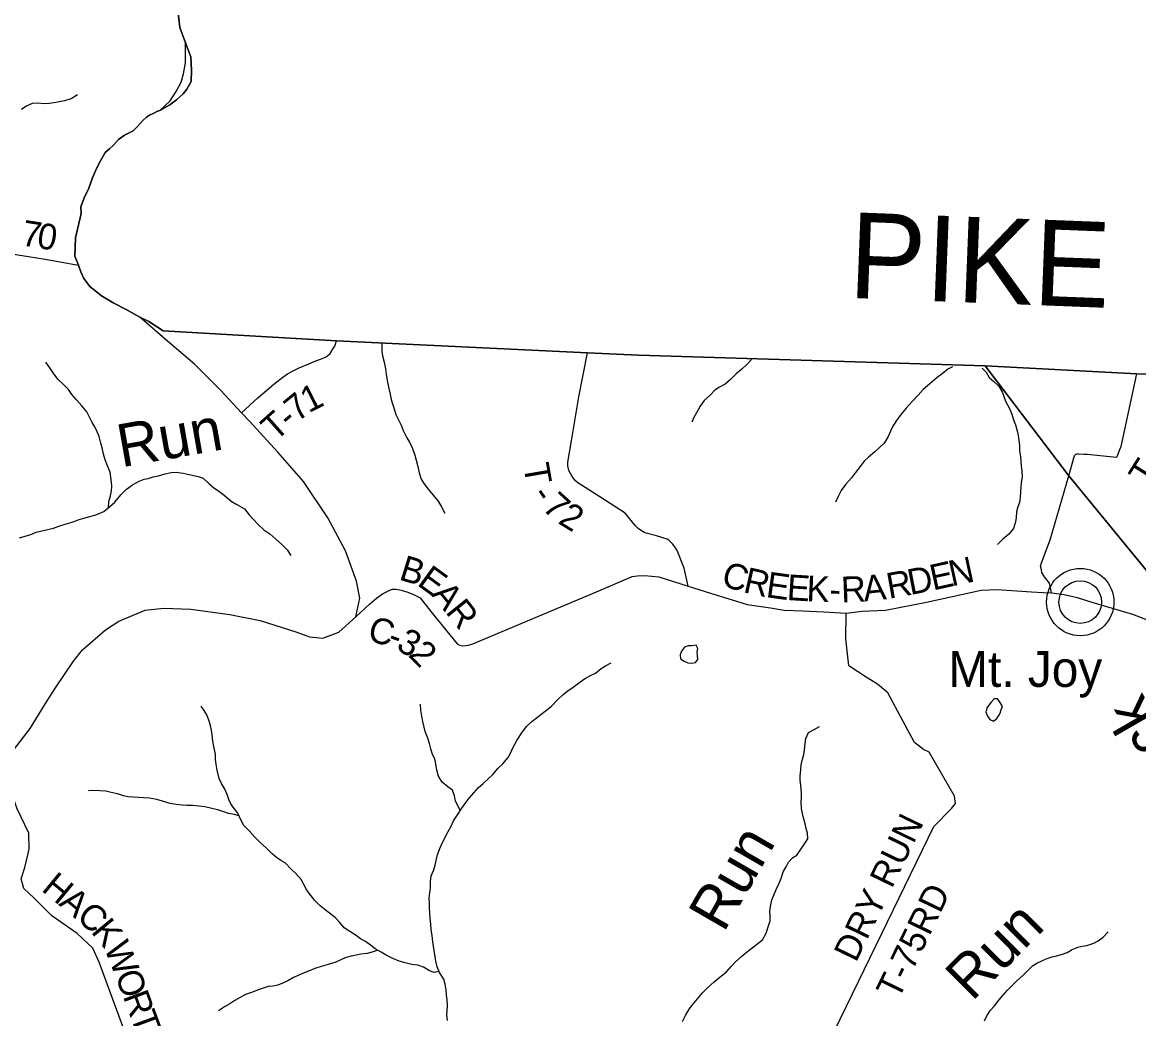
# Model space of a CAD drawing. Extents: x 1624196 to 2029251, y 146837 to 440034.
# Drawn here: x 1764582 to 1777616, y 342363 to 353993 of the extents above; entities that cross this region are included whole.
import ezdxf

# ---------------------------------------------------------------- set-up
doc = ezdxf.new("R2010")
doc.units = 0
for name, color, linetype in [('GM_X_Adjacent_County', 7, 'Continuous'), ('GM_X_Adjacent_County_Text', 7, 'Continuous'), ('GM_X_County', 7, 'Continuous'), ('GM_X_County_Road', 7, 'Continuous'), ('GM_X_County_Road_Text', 7, 'Continuous'), ('GM_X_Minor_Lake', 7, 'Continuous'), ('GM_X_Minor_River', 7, 'Continuous'), ('GM_X_Minor_River_Text', 7, 'Continuous'), ('GM_X_State_Route', 7, 'Continuous'), ('GM_X_Township', 7, 'Continuous'), ('GM_X_Township_Road', 7, 'Continuous'), ('GM_X_Township_Road_Text', 7, 'Continuous'), ('GM_X_Township_ROW', 7, 'Continuous'), ('GM_X_Unincorporated', 7, 'Continuous'), ('GM_X_Unincorporated_Location', 7, 'Continuous'), ('GM_X_Unincorporated_Text', 7, 'Continuous')]:
    doc.layers.add(name, color=color, linetype=linetype)

msp = doc.modelspace()

# ---------------------------------------------------------------- linework, layer by layer
at = {"layer": 'GM_X_Adjacent_County'}
msp.add_lwpolyline([(1782423, 349710), (1777594, 349890), (1775822, 349984), (1771775, 350107), (1771181, 350135), (1768249, 350276), (1766227, 350392), (1766058, 350503), (1765955, 350551), (1765796, 350643), (1765651, 350716), (1765507, 350799), (1765371, 350910), (1765300, 351002), (1765265, 351080), (1765237, 351159), (1765196, 351265), (1765203, 351478), (1765270, 351763), (1765264, 351840), (1765306, 351946), (1765360, 352059), (1765402, 352179), (1765447, 352286), (1765495, 352378), (1765549, 352472), (1765599, 352515), (1765647, 352559), (1765705, 352625), (1765775, 352675), (1765876, 352726), (1765925, 352779), (1765986, 352842), (1766033, 352885), (1766065, 352908), (1766116, 352933), (1766160, 352957), (1766187, 352965), (1766304, 353030), (1766381, 353087), (1766458, 353158), (1766501, 353212), (1766554, 353301), (1766557, 353436), (1766550, 353591), (1766489, 353753), (1766421, 353933), (1766398, 354135)], dxfattribs=at)
at = {"layer": 'GM_X_County'}
msp.add_lwpolyline([(1766398, 354135), (1766421, 353933), (1766489, 353753), (1766550, 353591), (1766557, 353436), (1766554, 353301), (1766501, 353212), (1766458, 353158), (1766381, 353087), (1766304, 353030), (1766187, 352965), (1766160, 352957), (1766116, 352933), (1766065, 352908), (1766033, 352885), (1765986, 352842), (1765925, 352779), (1765876, 352726), (1765775, 352675), (1765705, 352625), (1765647, 352559), (1765599, 352515), (1765549, 352472), (1765495, 352378), (1765447, 352286), (1765402, 352179), (1765360, 352059), (1765306, 351946), (1765264, 351840), (1765270, 351763), (1765203, 351478), (1765196, 351265), (1765237, 351159), (1765265, 351080), (1765300, 351002), (1765371, 350910), (1765507, 350799), (1765651, 350716), (1765796, 350643), (1765955, 350551), (1766058, 350503), (1766227, 350392), (1768249, 350276), (1771181, 350135), (1771775, 350107), (1775822, 349984), (1777594, 349890), (1782423, 349710)], dxfattribs=at)
at = {"layer": 'GM_X_County_Road'}
msp.add_lwpolyline([(1768476, 347052), (1768637, 347203), (1768719, 347272), (1768786, 347323), (1768856, 347358), (1768902, 347375), (1768922, 347378), (1768945, 347376), (1769006, 347364), (1769082, 347341), (1769149, 347315), (1769228, 347274), (1769352, 347117), (1769658, 346740), (1769688, 346721), (1769721, 346714), (1769790, 346724), (1769843, 346738), (1771287, 347346), (1771701, 347523), (1771763, 347533), (1771850, 347538), (1772014, 347522), (1772356, 347412), (1772678, 347309), (1772871, 347251), (1773044, 347199), (1773319, 347158), (1773477, 347130), (1773690, 347122), (1773940, 347111), (1774199, 347098), (1774387, 347118), (1774659, 347133), (1775137, 347223), (1775777, 347364), (1775963, 347374), (1776364, 347347), (1776499, 347336), (1776599, 347335), (1776745, 347315), (1776896, 347281), (1777069, 347226), (1777542, 347083), (1777938, 346934)], dxfattribs=at)
at = {"layer": 'GM_X_Minor_Lake'}
for points in [[(1772465, 346597), (1772465, 346601), (1772462, 346641), (1772468, 346683), (1772448, 346722), (1772400, 346716), (1772356, 346717), (1772314, 346701), (1772277, 346653)], [(1772277, 346653), (1772261, 346609), (1772268, 346565), (1772308, 346535), (1772352, 346518), (1772398, 346513), (1772440, 346521), (1772467, 346555), (1772465, 346597)], [(1776001, 345940), (1776008, 345959), (1776027, 346007), (1775997, 346055), (1775969, 346096), (1775927, 346096), (1775891, 346052), (1775846, 345995)], [(1775846, 345995), (1775831, 345943), (1775847, 345902), (1775879, 345856), (1775922, 345835), (1775959, 345867), (1775991, 345913), (1776001, 345940)]]:
    msp.add_lwpolyline(points, dxfattribs=at)
at = {"layer": 'GM_X_Minor_River'}
for points in [[(1764572, 352980), (1764624, 353014), (1764699, 353051), (1764759, 353052), (1764841, 353047), (1764899, 353051), (1764974, 353062), (1765030, 353073), (1765080, 353081), (1765152, 353106), (1765227, 353151)], [(1768779, 350251), (1768779, 350204), (1768780, 350150), (1768788, 350100), (1768807, 350025), (1768822, 349947), (1768831, 349887), (1768839, 349834), (1768848, 349772), (1768861, 349720), (1768875, 349651), (1768890, 349591), (1768903, 349539), (1768923, 349480), (1768944, 349414), (1768973, 349353), (1769007, 349291), (1769030, 349228), (1769071, 349145), (1769103, 349093), (1769138, 349018), (1769165, 348942), (1769180, 348881), (1769200, 348807), (1769215, 348736), (1769238, 348662), (1769271, 348611), (1769321, 348542), (1769378, 348475), (1769437, 348402), (1769481, 348330), (1769514, 348263)], [(1765590, 348329), (1765592, 348400), (1765612, 348466), (1765625, 348526), (1765628, 348577), (1765622, 348627), (1765617, 348685), (1765607, 348741), (1765578, 348818), (1765549, 348888), (1765530, 348953), (1765513, 349027), (1765499, 349082), (1765478, 349158), (1765455, 349212), (1765429, 349273), (1765396, 349323), (1765370, 349378), (1765335, 349445), (1765276, 349515), (1765216, 349588), (1765159, 349649), (1765122, 349708), (1765064, 349765), (1764999, 349826), (1764949, 349890), (1764904, 349961), (1764857, 350026)], [(1773096, 350058), (1773039, 350001), (1772983, 349944), (1772916, 349892), (1772849, 349825), (1772788, 349771), (1772721, 349734), (1772667, 349699), (1772608, 349637), (1772541, 349578), (1772496, 349514), (1772453, 349436), (1772423, 349380), (1772398, 349327)], [(1775444, 349971), (1775387, 349945), (1775320, 349890), (1775263, 349846), (1775203, 349797), (1775150, 349749), (1775099, 349708), (1775040, 349640), (1774971, 349569), (1774900, 349489), (1774841, 349420), (1774796, 349356), (1774745, 349281), (1774717, 349221), (1774690, 349157), (1774643, 349079), (1774537, 348980), (1774462, 348917), (1774412, 348871), (1774365, 348809), (1774310, 348740), (1774263, 348678), (1774196, 348601), (1774141, 348529), (1774106, 348457), (1774075, 348393)], [(1775788, 349958), (1775834, 349910), (1775869, 349849), (1775924, 349800), (1775984, 349745), (1776027, 349673), (1776047, 349614), (1776066, 349564), (1776105, 349493), (1776135, 349418), (1776156, 349354), (1776177, 349296), (1776196, 349225), (1776210, 349169), (1776217, 349114), (1776225, 349050), (1776224, 348992), (1776237, 348924), (1776240, 348871), (1776244, 348811), (1776253, 348753), (1776256, 348687), (1776244, 348622), (1776241, 348568), (1776238, 348512), (1776233, 348446), (1776223, 348388), (1776206, 348336), (1776191, 348280), (1776185, 348212), (1776178, 348162), (1776155, 348084), (1776100, 348020), (1776031, 347961), (1775966, 347899)], [(1764551, 347975), (1764617, 347994), (1764680, 348016), (1764744, 348041), (1764945, 348089), (1765007, 348112), (1765082, 348135), (1765164, 348157), (1765247, 348190), (1765301, 348207), (1765371, 348224), (1765427, 348240), (1765480, 348259), (1765534, 348285), (1765605, 348340), (1765664, 348394), (1765731, 348477), (1765798, 348545), (1765870, 348594), (1765945, 348637), (1766003, 348661), (1766053, 348670), (1766110, 348687), (1766172, 348701), (1766250, 348722), (1766321, 348739), (1766379, 348743), (1766459, 348730), (1766531, 348715), (1766583, 348704), (1766637, 348693), (1766693, 348673), (1766764, 348608), (1766816, 348563), (1766875, 348520), (1766935, 348479), (1767022, 348404), (1767086, 348363), (1767177, 348314), (1767229, 348245), (1767276, 348195), (1767336, 348132), (1767401, 348069), (1767473, 348022), (1767540, 347961), (1767609, 347900), (1767675, 347837), (1767718, 347770)], [(1771216, 346369), (1771275, 346398), (1771339, 346451), (1771392, 346483), (1771457, 346518)], [(1769545, 342343), (1769539, 342408), (1769544, 342460), (1769547, 342516), (1769544, 342584), (1769536, 342636), (1769529, 342699), (1769520, 342765), (1769502, 342825), (1769453, 342900), (1769424, 342969), (1769410, 343033), (1769401, 343087), (1769390, 343156), (1769384, 343210), (1769375, 343260), (1769366, 343333), (1769357, 343401), (1769351, 343465), (1769342, 343536), (1769339, 343590), (1769336, 343660), (1769336, 343710), (1769333, 343768), (1769340, 343833), (1769346, 343893), (1769349, 343965), (1769356, 344029), (1769385, 344101), (1769402, 344153), (1769414, 344211), (1769429, 344275), (1769458, 344351), (1769487, 344419), (1769553, 344546), (1769587, 344612), (1769616, 344672), (1769663, 344744), (1769714, 344821), (1769751, 344875), (1769798, 344937), (1769853, 345000), (1769907, 345060), (1769960, 345105), (1770023, 345167), (1770074, 345214), (1770137, 345288), (1770192, 345339), (1770255, 345413), (1770285, 345471), (1770310, 345523), (1770357, 345610), (1770414, 345700), (1770467, 345772), (1770532, 345833), (1770583, 345871), (1770635, 345914), (1770688, 345954), (1770759, 346009), (1770830, 346086), (1770897, 346148), (1770951, 346189), (1771012, 346231), (1771077, 346280), (1771146, 346331), (1771216, 346369)], [(1769447, 342914), (1769389, 342903), (1769337, 342920), (1769267, 342965), (1769201, 342988), (1769131, 342996), (1769053, 343013), (1768983, 343036), (1768908, 343067), (1768830, 343104), (1768772, 343139), (1768702, 343180), (1768647, 343221), (1768589, 343262), (1768531, 343296), (1768480, 343335), (1768406, 343380), (1768340, 343425), (1768287, 343488), (1768239, 343539), (1768170, 343594), (1768118, 343632), (1768059, 343681), (1767999, 343742), (1767954, 343795), (1767902, 343862), (1767865, 343936), (1767836, 343987), (1767772, 344060), (1767721, 344107), (1767655, 344178), (1767600, 344208), (1767548, 344245), (1767496, 344290), (1767429, 344359), (1767363, 344416), (1767294, 344487), (1767235, 344552), (1767169, 344619), (1767132, 344684), (1767099, 344762), (1767020, 344863), (1766992, 344922), (1766975, 344978), (1766944, 345049), (1766908, 345110), (1766879, 345166), (1766856, 345265), (1766845, 345333), (1766837, 345389), (1766836, 345450), (1766819, 345540), (1766806, 345604), (1766797, 345677), (1766789, 345729), (1766780, 345785), (1766759, 345846), (1766735, 345908), (1766706, 345959), (1766672, 346009)], [(1769695, 344793), (1769674, 344834), (1769641, 344900), (1769626, 344965), (1769604, 345029), (1769549, 345070), (1769485, 345123), (1769442, 345192), (1769423, 345264), (1769411, 345337), (1769398, 345395), (1769371, 345445), (1769353, 345514), (1769336, 345576), (1769317, 345637), (1769286, 345715), (1769274, 345766), (1769259, 345830), (1769246, 345894), (1769236, 345963), (1769229, 346035)], [(1772288, 342329), (1772325, 342399), (1772368, 342472), (1772406, 342526), (1772524, 342665), (1772583, 342723), (1772660, 342794), (1772731, 342851), (1772802, 342911), (1772857, 342972), (1772914, 343030), (1772980, 343089), (1773033, 343135), (1773084, 343176), (1773152, 343229), (1773223, 343285), (1773268, 343360), (1773291, 343434), (1773312, 343504), (1773315, 343567), (1773309, 343619), (1773316, 343671), (1773333, 343751), (1773356, 343803), (1773385, 343869), (1773413, 343937), (1773444, 344010), (1773467, 344078), (1773500, 344136), (1773529, 344188), (1773575, 344242), (1773626, 344271), (1773667, 344333), (1773716, 344405), (1773752, 344464), (1773749, 344529), (1773734, 344581), (1773722, 344639), (1773703, 344706), (1773692, 344758), (1773678, 344818), (1773677, 344893), (1773678, 344943), (1773680, 344993), (1773670, 345089), (1773662, 345146), (1773665, 345198), (1773670, 345268), (1773674, 345326), (1773691, 345394), (1773706, 345448), (1773715, 345502), (1773721, 345574), (1773728, 345632), (1773761, 345704), (1773826, 345738)], [(1773826, 345738), (1773888, 345773)], [(1767111, 344732), (1767060, 344747), (1766988, 344757), (1766936, 344778), (1766865, 344801), (1766793, 344818), (1766713, 344835), (1766642, 344844), (1766574, 344851), (1766504, 344850), (1766454, 344856), (1766378, 344863), (1766310, 344874), (1766220, 344901), (1766152, 344920), (1766066, 344935), (1765998, 344942), (1765938, 344945), (1765880, 344947), (1765812, 344954), (1765762, 344963), (1765692, 344986), (1765618, 345005), (1765558, 345017), (1765486, 345024), (1765413, 345027), (1765353, 345022)], [(1776535, 343063), (1776606, 343084), (1776658, 343095), (1776728, 343115), (1776781, 343134), (1776833, 343167), (1776904, 343197), (1776956, 343208), (1777012, 343218), (1777091, 343245), (1777143, 343272), (1777200, 343314), (1777259, 343375)], [(1768730, 343164), (1768678, 343142), (1768609, 343123), (1768533, 343114), (1768479, 343106), (1768421, 343093), (1768364, 343078), (1768308, 343052), (1768241, 343021), (1768191, 343006), (1768125, 342986), (1768072, 342971), (1767996, 342948), (1767923, 342918), (1767855, 342891), (1767804, 342868), (1767750, 342844), (1767681, 342805), (1767631, 342780), (1767564, 342756), (1767506, 342743), (1767452, 342738), (1767381, 342716), (1767307, 342689), (1767257, 342668), (1767188, 342646), (1767124, 342611), (1767065, 342576), (1767006, 342538), (1766942, 342501), (1766873, 342453)], [(1775815, 342339), (1775842, 342395), (1775887, 342462), (1775933, 342514), (1775988, 342584), (1776029, 342635), (1776086, 342695), (1776133, 342748), (1776198, 342810), (1776262, 342867), (1776321, 342927), (1776376, 342978), (1776428, 343012), (1776485, 343039), (1776535, 343063)]]:
    msp.add_lwpolyline(points, dxfattribs=at)
at = {"layer": 'GM_X_State_Route'}
for points in [[(1766187, 352965), (1766309, 353078), (1766378, 353185), (1766435, 353294), (1766465, 353391), (1766488, 353520), (1766489, 353641), (1766489, 353753)], [(1768476, 347052), (1768522, 347270), (1768483, 347469), (1768355, 347824), (1768150, 348210), (1767866, 348633), (1767566, 348974), (1767234, 349337), (1767141, 349436), (1766899, 349695), (1766594, 350004), (1766276, 350271), (1765955, 350551)], [(1764439, 345448), (1764672, 345751), (1764852, 346041), (1764969, 346226), (1765181, 346537), (1765286, 346669), (1765554, 346900), (1765707, 347003), (1766018, 347131), (1766235, 347155), (1766549, 347145), (1767003, 347082), (1767357, 347012), (1767788, 346876), (1767936, 346819), (1768092, 346804), (1768277, 346873), (1768476, 347052)]]:
    msp.add_lwpolyline(points, dxfattribs=at)
at = {"layer": 'GM_X_Township'}
for points in [[(1766398, 354135), (1766421, 353933), (1766489, 353753), (1766550, 353591), (1766557, 353436), (1766554, 353301), (1766501, 353212), (1766458, 353158), (1766381, 353087), (1766304, 353030), (1766187, 352965), (1766160, 352957), (1766116, 352933), (1766065, 352908), (1766033, 352885), (1765986, 352842), (1765925, 352779), (1765876, 352726), (1765775, 352675), (1765705, 352625), (1765647, 352559), (1765599, 352515), (1765549, 352472), (1765495, 352378), (1765447, 352286), (1765402, 352179), (1765360, 352059), (1765306, 351946), (1765264, 351840), (1765270, 351763), (1765203, 351478), (1765196, 351265), (1765237, 351159), (1765265, 351080), (1765300, 351002), (1765371, 350910), (1765507, 350799), (1765651, 350716), (1765796, 350643), (1765955, 350551), (1766058, 350503), (1766227, 350392), (1768249, 350276), (1771181, 350135), (1771775, 350107), (1775822, 349984), (1776799, 348700), (1778350, 346813)], [(1778350, 346813), (1776799, 348700), (1775822, 349984), (1777594, 349890), (1782423, 349710)]]:
    msp.add_lwpolyline(points, dxfattribs=at)
at = {"layer": 'GM_X_Township_Road'}
for points in [[(1764184, 351274), (1764201, 351330), (1764655, 351260), (1764850, 351229), (1765237, 351159)], [(1767141, 349436), (1767333, 349611), (1767520, 349769), (1767623, 349852), (1767679, 349892), (1767751, 349929), (1767816, 349961), (1767928, 350006), (1768008, 350041), (1768062, 350062), (1768123, 350085), (1768146, 350101), (1768175, 350129), (1768213, 350184), (1768230, 350212), (1768249, 350276)], [(1770993, 349108), (1770993, 349109), (1771080, 349623), (1771181, 350135)], [(1776978, 348954), (1776978, 348954), (1777015, 348952), (1777356, 348916), (1777363, 348927), (1777396, 349007), (1777411, 349043), (1777594, 349890)], [(1771323, 348453), (1771068, 348616), (1771035, 348645), (1771001, 348692), (1770964, 348761), (1770950, 348817), (1770951, 348858), (1770993, 349108)], [(1776599, 347335), (1776576, 347445), (1776515, 347521), (1776487, 347571), (1776480, 347603), (1776471, 347646), (1776481, 347683), (1776584, 347953), (1776799, 348700), (1776867, 348936), (1776877, 348950), (1776895, 348955), (1776915, 348957), (1776978, 348954)], [(1772356, 347412), (1772309, 347622), (1772229, 347827), (1772209, 347861), (1772178, 347902), (1772131, 347947), (1772109, 347962), (1771986, 348001), (1771850, 348036), (1771810, 348058), (1771774, 348085), (1771743, 348115), (1771619, 348264), (1771323, 348453), (1771323, 348453)], [(1774921, 345731), (1774687, 346167), (1774567, 346266), (1774434, 346351), (1774230, 346483), (1774198, 346795), (1774199, 347098)], [(1775460, 344968), (1775171, 345473), (1775103, 345506), (1775000, 345585), (1774921, 345731)], [(1766813, 340285), (1766802, 340304), (1766761, 340372), (1766566, 340594), (1766420, 340743), (1766319, 340826), (1766234, 340907), (1766159, 341153), (1765975, 341682), (1765481, 343024), (1765405, 343187), (1765222, 343358), (1764926, 343565), (1764719, 343771), (1764601, 343884), (1764568, 343996), (1764610, 344128), (1764662, 344340), (1764658, 344530), (1764520, 344813), (1764417, 345107), (1764338, 345322)], [(1774344, 342795), (1775223, 344607), (1775431, 344818), (1775477, 344873), (1775464, 344961), (1775460, 344968)]]:
    msp.add_lwpolyline(points, dxfattribs=at)
at = {"layer": 'GM_X_Township_ROW'}
msp.add_lwpolyline([(1773992, 342071), (1774344, 342795)], dxfattribs=at)
at = {"layer": 'GM_X_Unincorporated'}
for radius in [393, 249]:
    msp.add_circle((1776934, 347226), radius, dxfattribs=at)
at = {"layer": 'GM_X_Unincorporated_Location'}
msp.add_line((1776934, 347226), (1776934, 347226), dxfattribs=at)

# ---------------------------------------------------------------- texts
at = {"layer": 'GM_X_Adjacent_County_Text'}
msp.add_text('PIKE COUNTY', height=1000, rotation=357.7714, dxfattribs=at).set_placement((1774220, 350778))
at = {"layer": 'GM_X_County_Road_Text'}
for s, rotation, p in [('B', 342.7673, (1768968, 347492)), ('N', 12.2866, (1775433, 347408)), ('E', 323.9701, (1769180, 347431)), ('C', 342.9636, (1772728, 347422)), ('R', 347.3991, (1772988, 347343)), ('D', 11.2213, (1774949, 347307)), ('E', 12.3553, (1775214, 347360)), ('E', 351.9959, (1773255, 347285)), ('E', 356.4159, (1773502, 347251)), ('K', 357.5906, (1773733, 347237)), ('R', 2.1708, (1774146, 347222)), ('A', 5.7018, (1774412, 347233)), ('R', 10.0662, (1774700, 347263)), ('A', 309.2464, (1769347, 347313)), ('-', 358.5034, (1774002, 347226)), ('R', 308.6007, (1769514, 347109)), ('C', 344.3098, (1768599, 346781)), ('-', 340.0863, (1768831, 346716)), ('3', 330.5759, (1768934, 346679)), ('2', 314.4775, (1769078, 346602))]:
    msp.add_text(s, height=300, rotation=rotation, dxfattribs=at).set_placement(p)
at = {"layer": 'GM_X_Minor_River_Text'}
for s, height, rotation, p in [('Run', 500, 10.0022, (1765738, 348798)), ('Rock', 500, 120.0028, (1778415, 344854)), ('Run', 499.9, 59.9983, (1772771, 343358)), ('Run', 499.9, 44.9977, (1775670, 342555))]:
    msp.add_text(s, height=height, rotation=rotation, dxfattribs=at).set_placement(p)
at = {"layer": 'GM_X_Township_Road_Text'}
for s, rotation, p in [('7', 350.9952, (1764561, 351392)), ('0', 350.5184, (1764741, 351363)), ('1', 27.0794, (1767925, 349428)), ('7', 39.5937, (1767797, 349320)), ('T', 41.7254, (1767537, 349093)), ('-', 40.0764, (1767703, 349241)), ('T', 57.7161, (1777735, 348561)), ('T', 279.7759, (1770430, 348823)), ('-', 304.005, (1770519, 348475)), ('7', 317.6563, (1770639, 348314)), ('2', 328.5183, (1770825, 348152)), ('DRY RUN', 64.1207, (1774315, 343010)), ('H', 320.4948, (1764794, 343863)), ('A', 320.4043, (1764998, 343695)), ('RD', 64.3235, (1775172, 343320)), ('C', 318.958, (1765200, 343529)), ('K', 309.6395, (1765376, 343376)), ('T-75', 64.0665, (1774810, 342574)), ('W', 291.9437, (1765532, 343194)), ('O', 290.215, (1765661, 342873)), ('R', 290.2002, (1765753, 342626)), ('T', 290.1944, (1765838, 342394))]:
    msp.add_text(s, height=300, rotation=rotation, dxfattribs=at).set_placement(p)
at = {"layer": 'GM_X_Unincorporated_Text'}
msp.add_text('Mt. Joy', height=417, rotation=0, dxfattribs=at).set_placement((1775393, 346236))

doc.saveas('drawing.dxf')
